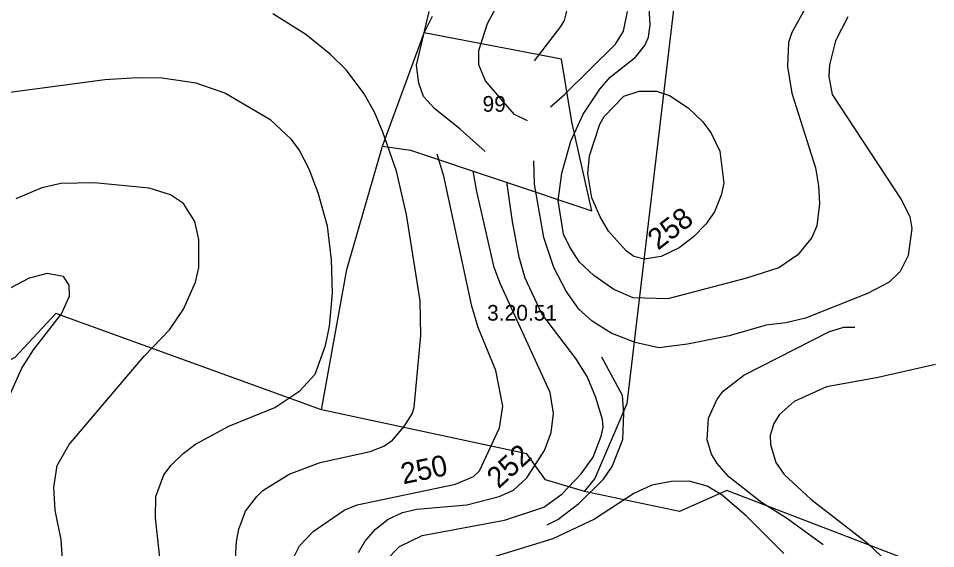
# Model space of a CAD drawing. Extents: x -662500 to -655523, y -1056000 to -1049993.
# Drawn here: x -659235.8 to -658797.7, y -1052572.3 to -1052319 of the extents above; entities that cross this region are included whole.
import ezdxf

# ---------------------------------------------------------------- set-up
doc = ezdxf.new("R2010")
doc.units = 0
doc.layers.add('Vrstva 24', color=7, linetype='Continuous')
doc.layers.add('Vrstva 7', color=7, linetype='Continuous')

msp = doc.modelspace()

# ---------------------------------------------------------------- linework, layer by layer
at = {"layer": 'Vrstva 24'}
for points in [[(-658965.5, -1052545), (-658960.5, -1052539), (-658945, -1052503), (-658919, -1052282.5), (-658924, -1052268), (-658946, -1052263.5), (-658955, -1052263)], [(-659042, -1052326), (-659038, -1052318)], [(-659062, -1052380), (-659042, -1052326)], [(-659062, -1052380), (-659048.5, -1052382), (-658962, -1052411), (-658971.5, -1052368.5), (-658976.5, -1052338.5), (-659042, -1052326)], [(-659091, -1052506), (-659079, -1052439), (-659062, -1052380)], [(-659091, -1052506), (-659218, -1052460), (-659237.5, -1052481), (-659250.5, -1052488), (-659294, -1052503), (-659332, -1052529), (-659356, -1052547)], [(-658965.5, -1052545), (-658984, -1052539.5), (-658993, -1052527), (-659091, -1052506)], [(-658804.21, -1052580.31), (-658897.5, -1052544.5), (-658920, -1052554.5), (-658965.5, -1052545)]]:
    msp.add_lwpolyline(points, dxfattribs=at)
at = {"layer": 'Vrstva 7'}
for p, q in [((-659011.81, -1052321.5), (-659002.69, -1052304.42)), ((-658934.07, -1052322.07), (-658934.49, -1052314.1)), ((-659098.52, -1052326.77), (-659114.32, -1052316.8)), ((-659045.69, -1052341.44), (-659039.71, -1052315.81)), ((-658975.05, -1052319.97), (-658973.65, -1052314.96)), ((-658946.88, -1052325.21), (-658944.89, -1052315.81)), ((-658860.03, -1052314.24), (-658866.43, -1052325.77)), ((-658839.67, -1052318.37), (-658845.65, -1052329.76)), ((-659015.93, -1052334.32), (-659011.81, -1052321.5)), ((-658989.36, -1052339.28), (-658976.7, -1052322.89)), ((-658976.7, -1052322.89), (-658975.05, -1052319.97)), ((-658934.92, -1052328.05), (-658934.07, -1052322.07)), ((-659086.7, -1052336.31), (-659098.52, -1052326.77)), ((-658950.72, -1052331.33), (-658946.88, -1052325.21)), ((-658866.43, -1052325.77), (-658868, -1052330.62)), ((-658975.07, -1052355.39), (-658950.72, -1052331.33)), ((-658936.63, -1052332.04), (-658934.92, -1052328.05)), ((-658868, -1052330.62), (-658868.43, -1052342.01)), ((-658845.65, -1052329.76), (-658848.49, -1052341.15)), ((-659015.93, -1052341.15), (-659015.93, -1052334.32)), ((-658941.04, -1052337.59), (-658936.63, -1052332.04)), ((-659079.15, -1052343.72), (-659086.7, -1052336.31)), ((-658953.18, -1052347.11), (-658941.04, -1052337.59)), ((-659070.61, -1052355.11), (-659079.15, -1052343.72)), ((-659044.55, -1052349.98), (-659045.69, -1052341.44)), ((-659012.66, -1052348.84), (-659015.93, -1052341.15)), ((-658868.43, -1052342.01), (-658866.43, -1052354.82)), ((-658848.49, -1052341.15), (-658848.78, -1052346.85)), ((-659194.48, -1052348.41), (-659258.55, -1052356.96)), ((-659179.1, -1052347.42), (-659194.48, -1052348.41)), ((-659167.14, -1052347.56), (-659179.1, -1052347.42)), ((-659150.91, -1052349.98), (-659167.14, -1052347.56)), ((-659004.12, -1052358.95), (-659012.66, -1052348.84)), ((-658958.2, -1052352.85), (-658953.18, -1052347.11)), ((-658848.78, -1052346.85), (-658847.21, -1052355.39)), ((-659137.24, -1052354.68), (-659150.91, -1052349.98)), ((-659042.28, -1052356.39), (-659044.55, -1052349.98)), ((-658966.02, -1052364.79), (-658958.2, -1052352.85)), ((-659115.32, -1052367.64), (-659137.24, -1052354.68)), ((-659065.62, -1052364.22), (-659070.61, -1052355.11)), ((-659036.86, -1052362.22), (-659042.28, -1052356.39)), ((-658981.72, -1052361.31), (-658975.07, -1052355.39)), ((-658956.13, -1052365.93), (-658946.74, -1052356.25)), ((-658946.74, -1052356.25), (-658939.33, -1052353.82)), ((-658939.33, -1052353.82), (-658931.08, -1052353.82)), ((-658931.08, -1052353.82), (-658924.89, -1052355.79)), ((-658924.89, -1052355.79), (-658915.98, -1052361.8)), ((-658866.43, -1052354.82), (-658855.19, -1052390.42)), ((-658847.21, -1052355.39), (-658814.18, -1052405.51)), ((-659024.77, -1052371.87), (-659036.86, -1052362.22)), ((-658998.87, -1052364.88), (-659004.12, -1052358.95)), ((-658915.98, -1052361.8), (-658909.01, -1052368.49)), ((-659061.78, -1052373.33), (-659065.62, -1052364.22)), ((-658992.6, -1052367.97), (-658998.87, -1052364.88)), ((-658971.94, -1052377.74), (-658966.02, -1052364.79)), ((-658958.13, -1052369.49), (-658956.13, -1052365.93)), ((-659105.35, -1052376.89), (-659115.32, -1052367.64)), ((-658963.03, -1052384.72), (-658958.13, -1052369.49)), ((-658909.01, -1052368.49), (-658904.88, -1052373.9)), ((-659055.23, -1052391.98), (-659061.78, -1052373.33)), ((-659012.84, -1052382.58), (-659024.77, -1052371.87)), ((-658904.88, -1052373.9), (-658900.75, -1052382.44)), ((-659101.65, -1052381.87), (-659105.35, -1052376.89)), ((-658976.35, -1052392.98), (-658971.94, -1052377.74)), ((-659096.95, -1052390.99), (-659101.65, -1052381.87)), ((-659032.66, -1052394.41), (-659035.82, -1052383.89)), ((-658900.75, -1052382.44), (-658898.9, -1052397.68)), ((-658989.31, -1052398.25), (-658989.6, -1052387.04)), ((-658963.78, -1052393.22), (-658963.03, -1052384.72)), ((-659092.68, -1052402.38), (-659096.95, -1052390.99)), ((-659050.39, -1052412.63), (-659055.23, -1052391.98)), ((-659016.92, -1052401.78), (-659018.61, -1052391.89)), ((-658978.06, -1052406.08), (-658976.35, -1052392.98)), ((-658855.19, -1052390.42), (-658853.62, -1052398.96)), ((-659019.21, -1052456.48), (-659032.66, -1052394.41)), ((-658999.84, -1052416.04), (-659002.56, -1052397.08)), ((-658961.88, -1052404.77), (-658963.78, -1052393.22)), ((-659224.67, -1052399.96), (-659237.05, -1052405.22)), ((-659215.55, -1052397.96), (-659224.67, -1052399.96)), ((-659199.61, -1052397.53), (-659215.55, -1052397.96)), ((-659173.41, -1052400.1), (-659199.61, -1052397.53)), ((-659163.16, -1052403.37), (-659173.41, -1052400.1)), ((-659008.53, -1052437.97), (-659016.92, -1052401.78)), ((-658984.9, -1052423.73), (-658989.31, -1052398.25)), ((-658898.9, -1052397.68), (-658900.18, -1052403.52)), ((-658853.62, -1052398.96), (-658853.19, -1052407.5)), ((-659156.89, -1052407.5), (-659163.16, -1052403.37)), ((-659088.26, -1052418.32), (-659092.68, -1052402.38)), ((-658975.5, -1052422.02), (-658978.06, -1052406.08)), ((-658957.98, -1052413.77), (-658961.88, -1052404.77)), ((-658900.18, -1052403.52), (-658903.31, -1052411.49)), ((-658814.18, -1052405.51), (-658810.05, -1052413.62)), ((-659151.48, -1052416.04), (-659156.89, -1052407.5)), ((-658853.19, -1052407.5), (-658854.47, -1052418.04)), ((-659043.98, -1052453.92), (-659050.39, -1052412.63)), ((-658954, -1052420.6), (-658957.98, -1052413.77)), ((-658903.31, -1052411.49), (-658907.58, -1052417.33)), ((-658810.05, -1052413.62), (-658809.06, -1052419.46)), ((-659149.63, -1052424.59), (-659151.48, -1052416.04)), ((-659086.27, -1052434.27), (-659088.26, -1052418.32)), ((-658996.71, -1052433.13), (-658999.84, -1052416.04)), ((-658907.58, -1052417.33), (-658913.42, -1052423.31)), ((-658854.47, -1052418.04), (-658856.9, -1052423.73)), ((-658980.05, -1052437.97), (-658984.9, -1052423.73)), ((-658972.51, -1052428.29), (-658975.5, -1052422.02)), ((-658945.6, -1052430), (-658954, -1052420.6)), ((-658913.42, -1052423.31), (-658920.26, -1052428.57)), ((-658856.9, -1052423.73), (-658863.59, -1052431.99)), ((-658809.06, -1052419.46), (-658810.91, -1052432.28)), ((-659149.63, -1052437.97), (-659149.63, -1052424.59)), ((-658967.81, -1052435.41), (-658972.51, -1052428.29)), ((-658941.9, -1052432.7), (-658945.6, -1052430)), ((-658920.26, -1052428.57), (-658928.8, -1052432.7)), ((-658863.59, -1052431.99), (-658872.7, -1052438.11)), ((-658810.91, -1052432.28), (-658814.75, -1052439.97)), ((-659085.84, -1052450.22), (-659086.27, -1052434.27)), ((-658993.72, -1052443.1), (-658996.71, -1052433.13)), ((-658960.97, -1052441.82), (-658967.81, -1052435.41)), ((-658936.91, -1052433.99), (-658941.9, -1052432.7)), ((-658928.8, -1052432.7), (-658936.91, -1052433.99)), ((-659222.1, -1052440.96), (-659230.65, -1052443.1)), ((-659214.27, -1052442.39), (-659222.1, -1052440.96)), ((-659151.2, -1052445.09), (-659149.63, -1052437.97)), ((-659005.54, -1052445.95), (-659008.53, -1052437.97)), ((-658974.22, -1052449.36), (-658980.05, -1052437.97)), ((-658872.7, -1052438.11), (-658888.08, -1052443.1)), ((-658814.75, -1052439.97), (-658819.88, -1052445.09)), ((-659230.65, -1052443.1), (-659243.17, -1052449.65)), ((-659211.57, -1052446.51), (-659214.27, -1052442.39)), ((-659157.03, -1052457.91), (-659151.2, -1052445.09)), ((-658985.89, -1052460.18), (-658993.72, -1052443.1)), ((-658951.44, -1052448.51), (-658960.97, -1052441.82)), ((-658888.08, -1052443.1), (-658925.67, -1052453.06)), ((-658819.88, -1052445.09), (-658830.27, -1052450.5)), ((-659211.42, -1052451.64), (-659211.57, -1052446.51)), ((-658981.91, -1052497.77), (-659005.54, -1052445.95)), ((-658968.09, -1052457.91), (-658974.22, -1052449.36)), ((-658942.18, -1052452.49), (-658951.44, -1052448.51)), ((-659215.27, -1052460.18), (-659211.42, -1052451.64)), ((-659087.27, -1052466.16), (-659085.84, -1052450.22)), ((-659043.56, -1052470.43), (-659043.98, -1052453.92)), ((-658925.67, -1052453.06), (-658942.18, -1052452.49)), ((-658830.27, -1052450.5), (-658859.89, -1052462.18)), ((-659163.58, -1052467.87), (-659157.03, -1052457.91)), ((-659016.22, -1052466.73), (-659019.21, -1052456.48)), ((-658961.83, -1052463.6), (-658968.09, -1052457.91)), ((-659228.65, -1052477.41), (-659215.27, -1052460.18)), ((-658969.66, -1052481.54), (-658985.89, -1052460.18)), ((-658859.89, -1052462.18), (-658869.28, -1052464.45)), ((-659089.12, -1052475.27), (-659087.27, -1052466.16)), ((-659007.82, -1052487.24), (-659016.22, -1052466.73)), ((-658952.72, -1052469.44), (-658961.83, -1052463.6)), ((-658878.68, -1052465.59), (-658896.33, -1052470.58)), ((-658869.28, -1052464.45), (-658878.68, -1052465.59)), ((-658848.49, -1052468.58), (-658841.66, -1052466.59)), ((-658841.66, -1052466.59), (-658836.39, -1052466.45)), ((-659175.69, -1052480.4), (-659163.58, -1052467.87)), ((-659046.83, -1052504.89), (-659043.56, -1052470.43)), ((-658941.33, -1052473.85), (-658952.72, -1052469.44)), ((-658896.33, -1052470.58), (-658916.27, -1052474.56)), ((-658889.36, -1052489.37), (-658848.49, -1052468.58)), ((-659094.1, -1052488.94), (-659089.12, -1052475.27)), ((-658929.94, -1052476.41), (-658941.33, -1052473.85)), ((-658916.27, -1052474.56), (-658929.94, -1052476.41)), ((-659234.2, -1052486.1), (-659228.65, -1052477.41)), ((-659211.57, -1052522.55), (-659175.69, -1052480.4)), ((-658964.25, -1052490.08), (-658969.66, -1052481.54)), ((-658947.31, -1052499.2), (-658957.13, -1052480.83)), ((-658797.74, -1052484.28), (-658826, -1052490.65)), ((-659250.72, -1052522.83), (-659234.2, -1052486.1)), ((-659101.36, -1052496.92), (-659094.1, -1052488.94)), ((-659004.4, -1052504.32), (-659007.82, -1052487.24)), ((-658899.18, -1052497.06), (-658889.36, -1052489.37)), ((-658959.98, -1052500.05), (-658964.25, -1052490.08)), ((-658826, -1052490.65), (-658849.92, -1052495.07)), ((-659113.32, -1052504.89), (-659101.36, -1052496.92)), ((-658980.2, -1052507.74), (-658981.91, -1052497.77)), ((-658902.03, -1052500.9), (-658899.18, -1052497.06)), ((-658849.92, -1052495.07), (-658865.3, -1052502.04)), ((-658956.85, -1052510.58), (-658959.98, -1052500.05)), ((-658946.59, -1052507.74), (-658947.31, -1052499.2)), ((-658906.3, -1052510.02), (-658902.03, -1052500.9)), ((-658865.3, -1052502.04), (-658872.42, -1052508.31)), ((-659135.25, -1052513.86), (-659113.32, -1052504.89)), ((-659047.69, -1052507.88), (-659046.83, -1052504.89)), ((-659005.97, -1052514.57), (-659004.4, -1052504.32)), ((-659051.53, -1052514), (-659047.69, -1052507.88)), ((-658981.34, -1052516.85), (-658980.2, -1052507.74)), ((-658956.56, -1052514.29), (-658956.85, -1052510.58)), ((-658947.19, -1052520.15), (-658946.59, -1052507.74)), ((-658906.87, -1052520.27), (-658906.3, -1052510.02)), ((-658872.42, -1052508.31), (-658874.98, -1052512.58)), ((-659151.2, -1052522.4), (-659135.25, -1052513.86)), ((-659057.22, -1052520.55), (-659051.53, -1052514)), ((-659015.65, -1052535.07), (-659005.97, -1052514.57)), ((-658957.42, -1052518.56), (-658956.56, -1052514.29)), ((-658874.98, -1052512.58), (-658876.83, -1052518.27)), ((-658984.61, -1052525.39), (-658981.34, -1052516.85)), ((-658961.26, -1052528.53), (-658957.42, -1052518.56)), ((-658876.83, -1052518.27), (-658876.54, -1052522.55)), ((-659217.26, -1052532.51), (-659211.57, -1052522.55)), ((-659157.18, -1052526.82), (-659151.2, -1052522.4)), ((-659067.76, -1052525.96), (-659061.21, -1052523.4)), ((-659061.21, -1052523.4), (-659057.22, -1052520.55)), ((-658952.29, -1052533.08), (-658947.19, -1052520.15)), ((-658904.73, -1052527.1), (-658906.87, -1052520.27)), ((-658876.54, -1052522.55), (-658874.12, -1052531.09)), ((-659162.87, -1052532.37), (-659157.18, -1052526.82)), ((-659091.68, -1052531.23), (-659067.76, -1052525.96)), ((-658993.01, -1052538.49), (-658984.61, -1052525.39)), ((-658967.1, -1052536.64), (-658961.26, -1052528.53)), ((-658902.05, -1052531.7), (-658904.73, -1052527.1)), ((-659218.97, -1052543.05), (-659217.26, -1052532.51)), ((-659166.29, -1052537.07), (-659162.87, -1052532.37)), ((-659106.49, -1052536.78), (-659091.68, -1052531.23)), ((-658956.42, -1052539.06), (-658952.29, -1052533.08)), ((-658896.48, -1052538.06), (-658902.05, -1052531.7)), ((-658874.12, -1052531.09), (-658870.14, -1052536.93)), ((-659170.13, -1052547.32), (-659166.29, -1052537.07)), ((-659119.02, -1052544.61), (-659106.49, -1052536.78)), ((-659018.5, -1052537.78), (-659015.65, -1052535.07)), ((-658976.21, -1052546.32), (-658967.1, -1052536.64)), ((-658870.14, -1052536.93), (-658857.32, -1052548.74)), ((-659074.03, -1052551.31), (-659027.04, -1052541.48)), ((-659027.04, -1052541.48), (-659018.5, -1052537.78)), ((-658999.42, -1052544.33), (-658993.01, -1052538.49)), ((-658968.09, -1052550.74), (-658956.42, -1052539.06)), ((-658923.96, -1052540.2), (-658933.35, -1052542.05)), ((-658915.41, -1052540.06), (-658923.96, -1052540.2)), ((-658906.87, -1052542.48), (-658915.41, -1052540.06)), ((-658880.96, -1052550.31), (-658896.48, -1052538.06)), ((-659218.26, -1052553.87), (-659218.97, -1052543.05)), ((-659122.01, -1052547.32), (-659119.02, -1052544.61)), ((-659006.25, -1052547.46), (-658999.42, -1052544.33)), ((-658984.9, -1052552.45), (-658976.21, -1052546.32)), ((-658941.9, -1052545.9), (-658960.69, -1052558.28)), ((-658933.35, -1052542.05), (-658941.9, -1052545.9)), ((-658899.75, -1052546.75), (-658906.87, -1052542.48)), ((-659170.28, -1052557.57), (-659170.13, -1052547.32)), ((-659127.42, -1052554.44), (-659122.01, -1052547.32)), ((-659021.63, -1052551.31), (-659006.25, -1052547.46)), ((-658978.2, -1052558.43), (-658968.09, -1052550.74)), ((-658888.08, -1052556.72), (-658899.75, -1052546.75)), ((-658869, -1052557.71), (-658880.96, -1052550.31)), ((-658857.32, -1052548.74), (-658830.41, -1052569.53)), ((-659215.41, -1052568.11), (-659218.26, -1052553.87)), ((-659130.55, -1052562.98), (-659127.42, -1052554.44)), ((-659095.1, -1052564.12), (-659080.29, -1052553.87)), ((-659080.29, -1052553.87), (-659074.03, -1052551.31)), ((-659059.22, -1052558.28), (-659052.38, -1052555.01)), ((-659052.38, -1052555.01), (-659045.55, -1052553.44)), ((-659045.55, -1052553.44), (-659021.63, -1052551.31)), ((-659003.69, -1052558.71), (-658984.9, -1052552.45)), ((-659167.29, -1052585.76), (-659170.28, -1052557.57)), ((-659065.2, -1052562.98), (-659059.22, -1052558.28)), ((-659042.99, -1052565.97), (-659003.69, -1052558.71)), ((-658983.21, -1052560.96), (-658978.2, -1052558.43)), ((-658960.69, -1052558.28), (-658980.62, -1052567.54)), ((-658870.28, -1052574.66), (-658888.08, -1052556.72)), ((-658851.42, -1052570.42), (-658869, -1052557.71)), ((-659131.69, -1052568.82), (-659130.55, -1052562.98)), ((-659070.32, -1052568.82), (-659065.2, -1052562.98)), ((-659214.41, -1052582.06), (-659215.41, -1052568.11)), ((-659101.51, -1052570.96), (-659095.1, -1052564.12)), ((-659053.81, -1052571.24), (-659042.99, -1052565.97)), ((-658980.62, -1052567.54), (-659010.24, -1052576.65)), ((-659133.11, -1052594.88), (-659131.69, -1052568.82)), ((-659105.78, -1052579.21), (-659101.51, -1052570.96)), ((-659073.46, -1052574.09), (-659070.32, -1052568.82)), ((-659060.64, -1052578.36), (-659053.81, -1052571.24)), ((-658830.41, -1052569.53), (-658814.89, -1052584.34))]:
    msp.add_line(p, q, dxfattribs=at)

# ---------------------------------------------------------------- texts
at = {"layer": 'Vrstva 24'}
for s, p in [('99', (-659014.16, -1052363.62)), ('3.20.51', (-659011.98, -1052463.4))]:
    msp.add_text(s, height=7.5, dxfattribs=at).set_placement(p)
at = {"layer": 'Vrstva 7'}
for s, rotation, p in [('258', 37.6228, (-658930.35, -1052430.04)), ('252', 42.3395, (-659006.46, -1052543.98)), ('250', 11.8095, (-659052.05, -1052541.6))]:
    msp.add_text(s, height=10, rotation=rotation, dxfattribs=at).set_placement(p)

doc.saveas('drawing.dxf')
